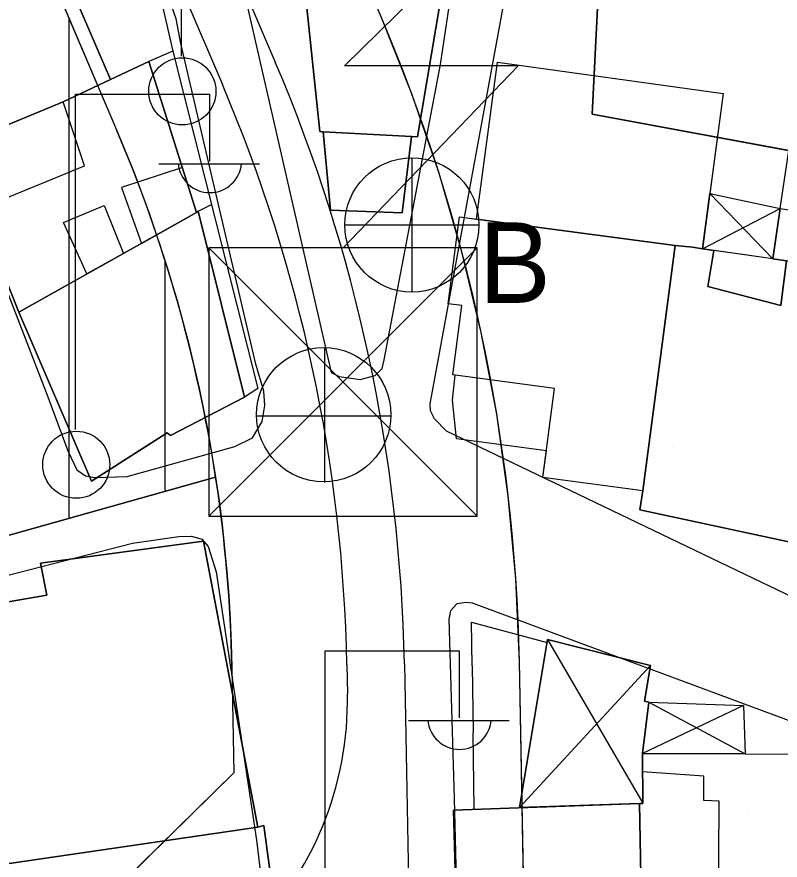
# Model space of a CAD drawing. Extents: x 417997 to 421451, y 4451742 to 4455216.
# Drawn here: x 420835.84 to 420875.65, y 4452626.67 to 4452670.65 of the extents above; entities that cross this region are included whole.
import ezdxf

# ---------------------------------------------------------------- set-up
doc = ezdxf.new("R2010")
doc.units = 0
for name, color, linetype in [('ADA', 7, 'Continuous'), ('ADAKENARI', 7, 'Continuous'), ('B_Kapi', 7, 'Continuous'), ('B_Mesken', 7, 'Continuous'), ('B_Sundurma', 7, 'Continuous'), ('B_Teras', 7, 'Continuous'), ('Default', 7, 'Continuous'), ('KALDIRIM', 7, 'Continuous'), ('PL_AYA_PARK_DINLENME', 7, 'Continuous'), ('PL_KON_MEV_350', 7, 'Continuous'), ('PL_KON_MEV_450', 7, 'Continuous'), ('S_Elektrik_Diregi', 7, 'Continuous'), ('S_Rogar_Kapagi', 7, 'Continuous'), ('S_Rogar_Kapagi_Buski', 7, 'Continuous'), ('S_Trafo_hücre_tipi', 7, 'Continuous'), ('Sinir_Duvar_tek_tarafa_ait', 7, 'Continuous'), ('TR_PARKALANI', 7, 'Continuous'), ('TR_YUKSEKYOGUNKONUT', 7, 'Continuous'), ('Yol_Sose', 7, 'Continuous')]:
    doc.layers.add(name, color=color, linetype=linetype)

# ---------------------------------------------------------------- blocks, each defined once
blk = doc.blocks.new('POINT_DISPLAY')
at = {"layer": 'Default'}
blk.add_line((0, 0), (0, 0), dxfattribs=at)

msp = doc.modelspace()

# ---------------------------------------------------------------- linework, layer by layer
at = {"layer": 'ADA'}
for p, q in [((420865.852, 4452665.575), (420867.757, 4452703.679)), ((420865.852, 4452665.575), (420867.757, 4452703.679)), ((420934.438, 4452652.874), (420865.852, 4452665.575)), ((420934.438, 4452652.874), (420865.852, 4452665.575)), ((420846.207, 4452646.644), (420818.793, 4452638.946)), ((420846.207, 4452646.644), (420818.793, 4452638.946))]:
    msp.add_line(p, q, dxfattribs=at)
at = {"layer": 'ADAKENARI'}
for p, q in [((420821.027, 4452711.625), (420841.043, 4452664.76)), ((420821.027, 4452711.625), (420841.043, 4452664.76)), ((420862.444, 4452616.654), (420862.053, 4452637.027)), ((420862.444, 4452616.654), (420862.053, 4452637.027)), ((420847.056, 4452636.739), (420847.162, 4452631.222)), ((420847.056, 4452636.739), (420847.162, 4452631.222)), ((420847.162, 4452631.222), (420837.361, 4452621.612)), ((420847.162, 4452631.222), (420837.361, 4452621.612))]:
    msp.add_line(p, q, dxfattribs=at)
for radius, start, end in [(90, 1.09832, 23.12701), (90, 1.09832, 23.12701), (75, 8.69825, 23.12701), (75, 8.69825, 23.12701), (75, 1.09832, 8.69825), (75, 1.09832, 8.69825)]:
    msp.add_arc((420772.07, 4452635.302), radius, start, end, dxfattribs=at)
at = {"layer": 'B_Kapi'}
msp.add_lwpolyline([(420859.59, 4452636.812), (420859.642, 4452633.32)], dxfattribs=at)
at = {"layer": 'B_Mesken'}
for points in [[(420842.301, 4452676.134), (420843.975, 4452668.861), (420842.721, 4452668.324), (420840.731, 4452667.389), (420837.823, 4452674.124), (420837.149, 4452675.684), (420841.933, 4452677.934), (420842.623, 4452676.278)], [(420842.301, 4452676.134), (420843.975, 4452668.861), (420842.721, 4452668.324), (420840.731, 4452667.389), (420837.823, 4452674.124), (420837.15, 4452675.684), (420839.132, 4452676.617), (420841.933, 4452677.934), (420842.623, 4452676.278)], [(420829.27, 4452672.359), (420832.573, 4452663.88), (420838.252, 4452666.223), (420840.731, 4452667.389), (420837.823, 4452674.124), (420837.149, 4452675.684), (420835.743, 4452675.09)], [(420829.27, 4452672.359), (420835.743, 4452675.09), (420837.15, 4452675.684), (420837.823, 4452674.124), (420840.731, 4452667.389), (420838.252, 4452666.223), (420832.574, 4452663.88)], [(420850.865, 4452672.134), (420851.649, 4452664.668), (420856.74, 4452664.387), (420857.932, 4452671.502)], [(420857.932, 4452671.502), (420856.74, 4452664.387), (420856.432, 4452664.404), (420851.815, 4452664.659), (420851.649, 4452664.668), (420850.865, 4452672.134)], [(420833.807, 4452660.602), (420835.939, 4452655.258), (420845.217, 4452660.449), (420842.721, 4452668.324), (420838.252, 4452666.223), (420832.573, 4452663.88)], [(420845.217, 4452660.449), (420835.939, 4452655.258), (420833.807, 4452660.602), (420832.574, 4452663.88), (420838.252, 4452666.223), (420840.731, 4452667.389), (420842.721, 4452668.324)], [(420872.683, 4452666.655), (420871.611, 4452658.558), (420871.078, 4452658.634), (420870.187, 4452658.727), (420859.814, 4452660.098), (420860.918, 4452668.293)], [(420872.683, 4452666.655), (420871.993, 4452661.444), (420871.611, 4452658.558), (420871.079, 4452658.634), (420870.187, 4452658.727), (420859.814, 4452660.098), (420860.918, 4452668.293)], [(420882.196, 4452656.669), (420882.237, 4452656.933), (420875.268, 4452658.033), (420875.654, 4452660.653), (420879.508, 4452660.076), (420880.344, 4452665.353), (420891.5, 4452663.526), (420890.841, 4452659.322), (420890.242, 4452655.432), (420882.196, 4452656.669)], [(420891.5, 4452663.526), (420890.841, 4452659.323), (420890.242, 4452655.432), (420882.196, 4452656.669), (420882.237, 4452656.933), (420880.182, 4452657.257), (420875.987, 4452657.92), (420875.268, 4452658.033), (420875.654, 4452660.653), (420879.508, 4452660.076), (420880.344, 4452665.353)], [(420851.815, 4452664.659), (420852.197, 4452660.578), (420855.935, 4452660.43), (420856.432, 4452664.404)], [(420851.815, 4452664.659), (420856.432, 4452664.404), (420855.935, 4452660.43), (420852.197, 4452660.578)], [(420835.939, 4452655.258), (420839.74, 4452646.43), (420843.678, 4452648.949), (420843.847, 4452648.823), (420847.714, 4452650.814), (420845.304, 4452660.524), (420845.217, 4452660.449)], [(420835.939, 4452655.258), (420845.217, 4452660.449), (420845.304, 4452660.524), (420847.714, 4452650.814), (420843.847, 4452648.823), (420843.678, 4452648.949), (420839.74, 4452646.43)], [(420863.461, 4452648.011), (420858.771, 4452648.651), (420858.562, 4452650.653), (420858.71, 4452651.963), (420858.574, 4452651.981), (420859.051, 4452655.592), (420858.335, 4452655.686), (420858.933, 4452660.214), (420870.187, 4452658.727), (420868.496, 4452645.931), (420863.277, 4452646.621)], [(420859.814, 4452660.098), (420870.187, 4452658.727), (420868.496, 4452645.931), (420863.277, 4452646.621), (420863.461, 4452648.011), (420858.771, 4452648.651), (420858.562, 4452650.653), (420858.71, 4452651.963), (420858.574, 4452651.981), (420859.051, 4452655.592), (420858.335, 4452655.686), (420858.933, 4452660.214)], [(420868.496, 4452645.931), (420868.342, 4452644.941), (420877.882, 4452642.887), (420878.429, 4452645.995), (420879.083, 4452650.383), (420880.182, 4452657.257), (420875.268, 4452658.033), (420875.987, 4452657.92), (420875.686, 4452655.6), (420871.888, 4452656.593), (420872.201, 4452658.473), (420871.611, 4452658.558), (420871.078, 4452658.634), (420870.187, 4452658.727)], [(420871.611, 4452658.558), (420872.201, 4452658.473), (420871.888, 4452656.593), (420875.686, 4452655.6), (420875.987, 4452657.92), (420880.182, 4452657.257), (420879.083, 4452650.383), (420878.429, 4452645.995), (420877.882, 4452642.887), (420868.342, 4452644.941), (420868.496, 4452645.931), (420870.187, 4452658.727), (420871.079, 4452658.634)], [(420827.913, 4452638.861), (420830.302, 4452625.75), (420848.409, 4452628.399), (420845.572, 4452643.313), (420837.079, 4452642.156), (420837.408, 4452640.491)], [(420848.409, 4452628.399), (420830.302, 4452625.75), (420828.761, 4452634.206), (420827.913, 4452638.861), (420837.408, 4452640.491), (420837.079, 4452642.156), (420845.572, 4452643.313)], [(420868.322, 4452629.631), (420868.484, 4452629.636), (420868.481, 4452632.236), (420879.277, 4452632.196), (420879.038, 4452622.749), (420873.238, 4452622.807), (420873.225, 4452623.955), (420868.428, 4452623.973)], [(420873.837, 4452632.216), (420879.278, 4452632.196), (420879.038, 4452622.749), (420873.238, 4452622.807), (420873.225, 4452623.955), (420870.329, 4452623.966), (420868.428, 4452623.973), (420868.322, 4452629.631), (420868.484, 4452629.635), (420868.481, 4452632.236)], [(420858.623, 4452629.271), (420858.836, 4452621.187), (420859.874, 4452621.194), (420868.473, 4452621.557), (420868.322, 4452629.631)], [(420868.428, 4452623.973), (420868.473, 4452621.557), (420863.952, 4452621.366), (420859.874, 4452621.194), (420858.836, 4452621.187), (420858.623, 4452629.271), (420868.322, 4452629.631)], [(420830.302, 4452625.75), (420830.14, 4452625.746), (420830.702, 4452612.905), (420850.625, 4452614.384), (420848.716, 4452628.471), (420848.409, 4452628.399)], [(420849.924, 4452614.332), (420833.051, 4452613.079), (420830.702, 4452612.905), (420830.578, 4452615.753), (420830.376, 4452620.36), (420830.187, 4452624.671), (420830.14, 4452625.746), (420830.302, 4452625.75), (420848.409, 4452628.399), (420848.716, 4452628.471), (420850.625, 4452614.384)]]:
    msp.add_lwpolyline(points, close=True, dxfattribs=at)
at = {"layer": 'B_Sundurma'}
for p, q in [((420875.268, 4452658.033), (420871.993, 4452661.444)), ((420871.611, 4452658.558), (420875.654, 4452660.653)), ((420863.521, 4452638.171), (420868.484, 4452629.636)), ((420868.899, 4452636.831), (420862.062, 4452629.41)), ((420868.806, 4452634.906), (420873.836, 4452632.216)), ((420873.749, 4452634.735), (420868.481, 4452632.236))]:
    msp.add_line(p, q, dxfattribs=at)
for points in [[(420875.268, 4452658.033), (420871.611, 4452658.558), (420871.993, 4452661.444), (420875.654, 4452660.653)], [(420875.654, 4452660.653), (420875.268, 4452658.033), (420872.201, 4452658.473), (420871.611, 4452658.558), (420871.993, 4452661.444)], [(420868.481, 4452632.236), (420868.806, 4452634.906), (420868.582, 4452634.955), (420868.899, 4452636.831), (420863.521, 4452638.171), (420862.062, 4452629.41), (420868.322, 4452629.631), (420868.484, 4452629.636)], [(420868.481, 4452632.236), (420868.484, 4452629.635), (420868.322, 4452629.631), (420862.062, 4452629.41), (420863.521, 4452638.171), (420868.899, 4452636.831), (420868.582, 4452634.956), (420868.806, 4452634.906)], [(420868.806, 4452634.906), (420873.749, 4452634.735), (420873.836, 4452632.216), (420868.481, 4452632.236)], [(420868.806, 4452634.906), (420873.749, 4452634.735), (420873.837, 4452632.216), (420868.481, 4452632.236)]]:
    msp.add_lwpolyline(points, close=True, dxfattribs=at)
at = {"layer": 'B_Teras'}
for points in [[(420833.807, 4452660.602), (420839.366, 4452662.874), (420838.252, 4452666.223), (420832.573, 4452663.88)], [(420841.3, 4452661.745), (420842.338, 4452658.839), (420845.217, 4452660.449), (420844.475, 4452662.791)], [(420840.392, 4452660.818), (420841.402, 4452658.315), (420839.491, 4452657.245), (420838.282, 4452659.927)], [(420858.933, 4452660.214), (420870.187, 4452658.727), (420868.496, 4452645.931), (420863.277, 4452646.621), (420863.893, 4452651.278), (420858.574, 4452651.981), (420859.051, 4452655.592), (420858.335, 4452655.686)], [(420872.432, 4452623.958), (420872.478, 4452629.75), (420871.672, 4452629.775), (420871.671, 4452631.048), (420868.482, 4452631.275), (420868.484, 4452629.636), (420868.322, 4452629.631), (420868.428, 4452623.973), (420870.329, 4452623.966)]]:
    msp.add_lwpolyline(points, close=True, dxfattribs=at)
at = {"layer": 'KALDIRIM'}
for p, q in [((420766.602, 4452854.331), (420846.561, 4452667.116)), ((420766.602, 4452854.331), (420846.561, 4452667.116)), ((420771.131, 4452851.365), (420849.319, 4452668.294)), ((420771.131, 4452851.365), (420849.319, 4452668.294)), ((420853.055, 4452636.854), (420853.084, 4452635.352)), ((420853.055, 4452636.854), (420853.084, 4452635.352)), ((420856.055, 4452636.912), (420857.609, 4452555.844)), ((420856.055, 4452636.912), (420857.609, 4452555.844))]:
    msp.add_line(p, q, dxfattribs=at)
for centre, radius, start, end in [((420772.07, 4452635.302), 84, 1.09832, 23.12701), ((420772.07, 4452635.302), 84, 1.09832, 23.12701), ((420772.07, 4452635.302), 81, 1.09832, 23.12701), ((420772.07, 4452635.302), 81, 1.09832, 23.12701), ((420835.752, 4452635.02), 17.335, 267.7724, 1.0983), ((420835.752, 4452635.02), 17.335, 267.7724, 1.0983)]:
    msp.add_arc(centre, radius, start, end, dxfattribs=at)
at = {"layer": 'PL_AYA_PARK_DINLENME'}
msp.add_lwpolyline([(420961.746, 4452565.871), (420907.131, 4452617.311), (420862.444, 4452616.654), (420862.053, 4452637.027), (420861.867, 4452641.348), (420861.473, 4452645.655), (420860.872, 4452649.938), (420860.066, 4452654.187), (420859.057, 4452658.392), (420857.848, 4452662.545), (420856.44, 4452666.634), (420854.837, 4452670.651), (420838.456, 4452709.006), (420867.757, 4452703.679), (420865.852, 4452665.575), (420934.438, 4452652.874)], dxfattribs=at)
msp.add_lwpolyline([(420961.746, 4452565.871), (420907.131, 4452617.311), (420862.444, 4452616.654), (420862.053, 4452637.027), (420861.867, 4452641.348), (420861.473, 4452645.655), (420860.872, 4452649.938), (420860.066, 4452654.187), (420859.057, 4452658.392), (420857.848, 4452662.545), (420856.44, 4452666.634), (420854.837, 4452670.651), (420838.456, 4452709.006), (420867.757, 4452703.679), (420865.852, 4452665.575), (420934.438, 4452652.874)], dxfattribs=at)
msp.add_lwpolyline([(420766.839, 4452624.356), (420784.819, 4452629.405), (420818.793, 4452638.946), (420846.207, 4452646.644), (420846.385, 4452645.413), (420846.543, 4452644.18), (420846.68, 4452642.944), (420846.796, 4452641.706), (420846.892, 4452640.466), (420846.967, 4452639.225), (420847.022, 4452637.982), (420847.056, 4452636.739), (420847.162, 4452631.222), (420837.361, 4452621.612)], close=True, dxfattribs=at)
msp.add_lwpolyline([(420766.839, 4452624.356), (420784.819, 4452629.405), (420818.793, 4452638.946), (420846.207, 4452646.644), (420846.385, 4452645.413), (420846.543, 4452644.18), (420846.68, 4452642.944), (420846.796, 4452641.706), (420846.892, 4452640.466), (420846.967, 4452639.225), (420847.022, 4452637.982), (420847.056, 4452636.739), (420847.162, 4452631.222), (420837.361, 4452621.612)], close=True, dxfattribs=at)
at = {"layer": 'PL_KON_MEV_350'}
msp.add_lwpolyline([(421045.573, 4452802.747), (421083.042, 4452768.454), (421020.171, 4452624.931), (420934.438, 4452652.874), (420964.599, 4452714.453), (420995.597, 4452706.498), (421008.49, 4452732.832), (420972.28, 4452749.84), (420964.599, 4452714.453), (420934.438, 4452652.874), (420865.852, 4452665.575), (420867.757, 4452703.679), (420885.32, 4452771.786), (420891.355, 4452814.031), (420918.874, 4452818.307)], close=True, dxfattribs=at)
at = {"layer": 'PL_KON_MEV_450'}
msp.add_lwpolyline([(420818.793, 4452638.946), (420798.57, 4452702.426), (420821.027, 4452711.625), (420841.043, 4452664.76), (420841.936, 4452662.574), (420842.759, 4452660.362), (420843.513, 4452658.124), (420844.196, 4452655.865), (420844.807, 4452653.584), (420845.347, 4452651.286), (420845.814, 4452648.972), (420846.207, 4452646.644)], close=True, dxfattribs=at)
msp.add_lwpolyline([(420818.793, 4452638.946), (420798.57, 4452702.426), (420821.027, 4452711.625), (420841.043, 4452664.76), (420841.936, 4452662.574), (420842.759, 4452660.362), (420843.513, 4452658.124), (420844.196, 4452655.865), (420844.807, 4452653.584), (420845.347, 4452651.286), (420845.814, 4452648.972), (420846.207, 4452646.644)], close=True, dxfattribs=at)
at = {"layer": 'S_Elektrik_Diregi'}
for p, q in [((420844.436, 4452668.601), (420844.436, 4452686.102)), ((420838.904, 4452649.128), (420838.904, 4452666.628)), ((420838.904, 4452666.628), (420845.904, 4452666.628)), ((420845.904, 4452663.128), (420845.904, 4452666.628)), ((420843.244, 4452662.988), (420848.494, 4452662.988)), ((420851.929, 4452620.094), (420851.929, 4452637.594)), ((420851.929, 4452637.594), (420858.929, 4452637.594)), ((420858.929, 4452634.094), (420858.929, 4452637.594)), ((420856.269, 4452633.954), (420861.519, 4452633.954))]:
    msp.add_line(p, q, dxfattribs=at)
for centre in [(420844.472, 4452666.766), (420838.94, 4452647.293)]:
    msp.add_circle(centre, 1.75, dxfattribs=at)
for centre in [(420845.905, 4452663.141), (420858.93, 4452634.107)]:
    msp.add_arc(centre, 1.658, 184.8384, 355.1464, dxfattribs=at)
at = {"layer": 'S_Rogar_Kapagi'}
for p, q in [((420851.9, 4452646.373), (420851.9, 4452653.373)), ((420848.33, 4452649.838), (420855.33, 4452649.838))]:
    msp.add_line(p, q, dxfattribs=at)
msp.add_circle((420851.847, 4452649.901), 3.5, dxfattribs=at)
at = {"layer": 'S_Rogar_Kapagi_Buski'}
for p, q in [((420856.446, 4452663.3), (420856.446, 4452656.3)), ((420852.946, 4452659.8), (420859.946, 4452659.8))]:
    msp.add_line(p, q, dxfattribs=at)
msp.add_circle((420856.446, 4452659.8), 3.5, dxfattribs=at)
at = {"layer": 'S_Trafo_hücre_tipi'}
for p, q in [((420852.924, 4452668.092), (420864.229, 4452679.187)), ((420852.854, 4452658.607), (420861.989, 4452668.092)), ((420861.989, 4452668.092), (420852.924, 4452668.092)), ((420859.854, 4452658.607), (420845.854, 4452644.607)), ((420845.854, 4452658.607), (420859.854, 4452644.607))]:
    msp.add_line(p, q, dxfattribs=at)
msp.add_lwpolyline([(420845.854, 4452644.607), (420859.854, 4452644.607), (420859.854, 4452658.607), (420845.854, 4452658.607)], close=True, dxfattribs=at)
at = {"layer": 'Sinir_Duvar_tek_tarafa_ait'}
for points in [[(420843.975, 4452668.861), (420848.408, 4452651.269), (420847.714, 4452650.814)], [(420875.654, 4452660.653), (420876.464, 4452665.988)], [(420845.304, 4452660.524), (420845.991, 4452660.861)], [(420859.59, 4452636.812), (420859.556, 4452639.092), (420863.497, 4452638.026)], [(420859.701, 4452629.326), (420859.642, 4452633.32)]]:
    msp.add_lwpolyline(points, dxfattribs=at)
at = {"layer": 'TR_YUKSEKYOGUNKONUT'}
for p, q in [((420838.57, 4452644.499), (420838.57, 4452670.55)), ((420838.57, 4452644.499), (420838.57, 4452670.55)), ((420843.57, 4452645.903), (420843.57, 4452657.937)), ((420843.57, 4452645.903), (420843.57, 4452657.937))]:
    msp.add_line(p, q, dxfattribs=at)
at = {"layer": 'Yol_Sose'}
for points in [[(420890.402, 4452656.591), (420887.048, 4452636.141), (420886.788, 4452635.705), (420886.535, 4452635.578), (420886.323, 4452635.577), (420858.245, 4452649.043), (420857.625, 4452649.69), (420857.412, 4452650.112), (420857.406, 4452650.471), (420862.114, 4452676.072), (420872.045, 4452739.204), (420872.291, 4452739.674), (420872.624, 4452739.779), (420902.753, 4452735.414), (420902.966, 4452735.219), (420902.963, 4452734.731), (420890.61, 4452657.876)], [(420847.674, 4452672.006), (420852.237, 4452652.106), (420852.644, 4452651.897), (420853.755, 4452651.733), (420854.536, 4452651.952), (420854.888, 4452652.316), (420855.002, 4452652.763), (420857.938, 4452668.171), (420863.227, 4452703.485), (420863.123, 4452703.834), (420862.678, 4452703.981), (420837.912, 4452706.908), (420837.491, 4452706.712), (420837.402, 4452706.393), (420841.929, 4452690.887), (420847.539, 4452672.39)], [(420861.746, 4452547.312), (420879.346, 4452547.465), (420879.749, 4452547.646), (420880.04, 4452548.063), (420880.075, 4452548.548), (420879.085, 4452632.168), (420879.036, 4452632.61), (420878.848, 4452632.933), (420859.609, 4452640.079), (420859.285, 4452640.103), (420858.793, 4452640.042), (420858.457, 4452639.677), (420858.376, 4452639.244), (420858.65, 4452629.879), (420859.995, 4452575.622), (420860.846, 4452548.396), (420860.986, 4452547.866), (420861.252, 4452547.505)]]:
    msp.add_lwpolyline(points, close=True, dxfattribs=at)
for points in [[(420803.773, 4452734.179), (420810.388, 4452718.526), (420819.673, 4452695.681), (420829.102, 4452672.408), (420837.45, 4452650.836), (420838.505, 4452648.019), (420838.974, 4452647.032), (420839.429, 4452646.721), (420839.91, 4452646.631), (420841.598, 4452646.685), (420847.219, 4452648.25), (420848.127, 4452648.693), (420848.632, 4452649.551), (420848.774, 4452650.382), (420848.722, 4452651.135), (420848.304, 4452652.537), (420844.389, 4452669.259), (420844.154, 4452670.557), (420835.047, 4452696.298), (420829.643, 4452709.095), (420820.703, 4452726.057), (420814.052, 4452738.97)], [(420818.342, 4452600.496), (420819.052, 4452620.585), (420819.237, 4452634.424), (420819.353, 4452635.885), (420819.488, 4452636.443), (420819.624, 4452636.657), (420832.931, 4452640.913), (420841.866, 4452643.202), (420844.287, 4452643.556), (420844.955, 4452643.576), (420845.488, 4452643.408), (420845.813, 4452643.025), (420846.23, 4452641.715), (420848.342, 4452627.717), (420849.948, 4452614.484), (420850.123, 4452614.348), (420850.35, 4452614.329), (420851.901, 4452614.383), (420852.096, 4452614.357), (420852.259, 4452614.111), (420852.35, 4452613.643), (420852.849, 4452603.33), (420853.034, 4452594.574)]]:
    msp.add_lwpolyline(points, dxfattribs=at)

# ---------------------------------------------------------------- block references
at = {"layer": 'TR_PARKALANI', "xscale": 0.1, "yscale": 0.10000000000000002}
for p in [(420856.725, 4452666.228), (420856.725, 4452666.228), (420863.386, 4452657.249), (420863.386, 4452657.249), (420864.294, 4452653.87), (420864.294, 4452653.87), (420870.046, 4452648.269), (420870.046, 4452648.269), (420840.699, 4452634.636), (420840.699, 4452634.636), (420845.699, 4452633.589), (420845.699, 4452633.589), (420875.593, 4452631.569), (420875.593, 4452631.569), (420873.97, 4452629.079), (420873.97, 4452629.079), (420868.595, 4452627.704), (420868.595, 4452627.704)]:
    msp.add_blockref('POINT_DISPLAY', p, dxfattribs=at)

# ---------------------------------------------------------------- texts
at = {"layer": 'S_Rogar_Kapagi_Buski'}
msp.add_text('B', height=4.2, dxfattribs=at).set_placement((420859.946, 4452655.735))

doc.saveas('drawing.dxf')
